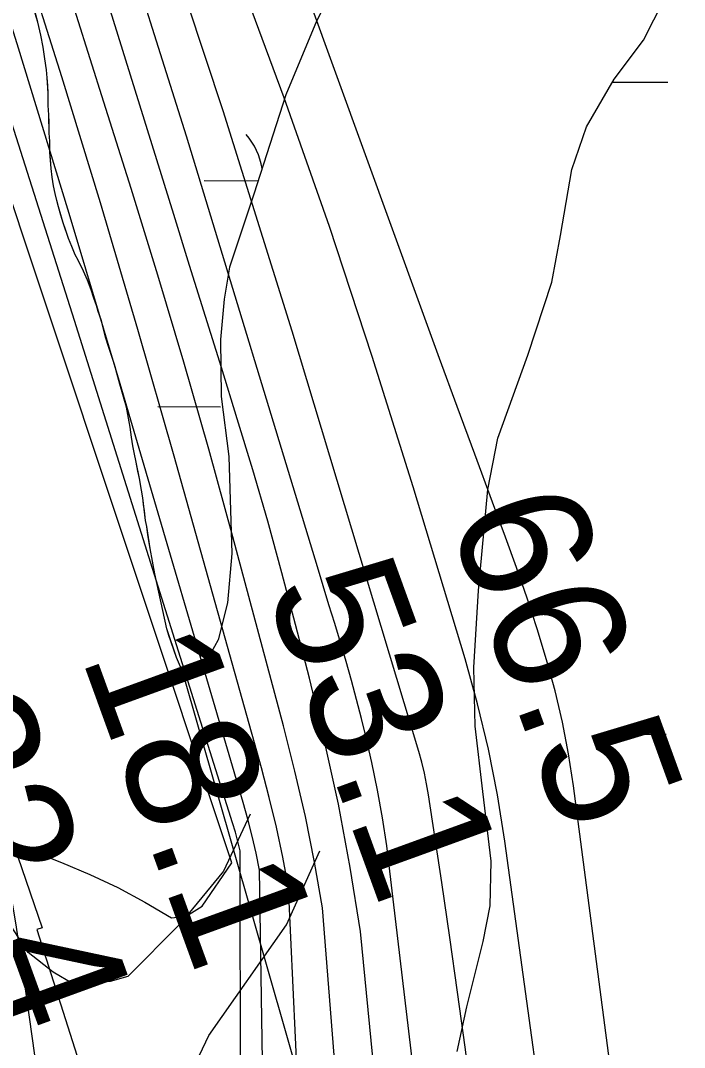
# Model space of a CAD drawing. Extents: x 3172297 to 3210190, y 958463 to 983887.
# Drawn here: x 3201696 to 3202035, y 979499 to 980023 of the extents above; entities that cross this region are included whole.
import ezdxf

# ---------------------------------------------------------------- set-up
doc = ezdxf.new("R2010")
doc.units = 0
for name, color, linetype in [('V-RIVR-EDGE', 7, 'Continuous'), ('V-RIVR-RANG', 7, 'Continuous'), ('V-RRAP-RVMT', 7, 'Continuous'), ('V-SITE-VEGE', 7, 'Continuous'), ('V-TOPO-DPTH', 7, 'Continuous'), ('V-TOPO-MAJR', 7, 'Continuous'), ('V-TOPO-MINR', 7, 'Continuous'), ('V-TOPO-SHOR', 7, 'Continuous'), ('V-WETL-SWMP', 7, 'Continuous')]:
    doc.layers.add(name, color=color, linetype=linetype)

msp = doc.modelspace()

# ---------------------------------------------------------------- linework, layer by layer
at = {"layer": 'V-RIVR-EDGE'}
for points in [[(3201813.16, 979618.1), (3201799.61, 979589.01), (3201777.37, 979562.12), (3201750.79, 979535.23), (3201741.66, 979532.65), (3201729.48, 979531.38), (3201722.96, 979531.39), (3201712.55, 979537.5), (3201699.96, 979547.53), (3201687.84, 979566.25)], [(3201741.64, 979348.35), (3201742.11, 979362.69), (3201733.06, 979394.44), (3201731.37, 979413.57), (3201740.11, 979433.98), (3201741.02, 979451.8), (3201759.29, 979457.84), (3201777.59, 979474.75), (3201792.01, 979505.14), (3201831.71, 979561.55), (3201848.75, 979599.33)]]:
    msp.add_lwpolyline(points, dxfattribs=at)
at = {"layer": 'V-RRAP-RVMT'}
for p, q in [((3201663.06, 979687.73), (3201707.01, 979560.18)), ((3201707.01, 979560.18), (3201704.34, 979559.22)), ((3201704.34, 979559.22), (3201745.6, 979429.56))]:
    msp.add_line(p, q, dxfattribs=at)
at = {"layer": 'V-SITE-VEGE'}
for p, q in [((3201864.6, 980057.65), (3201847.04, 980022.68)), ((3201704.78, 980022.26), (3201701.04, 980036.32)), ((3201847.04, 980022.68), (3201831.31, 979985.13)), ((3201706.33, 980015.65), (3201704.78, 980022.26)), ((3201707.55, 980009.55), (3201706.33, 980015.65)), ((3201708.45, 980003.6), (3201707.55, 980009.55)), ((3201709.18, 979997.99), (3201708.45, 980003.6)), ((3201709.61, 979993.87), (3201709.18, 979997.99)), ((3201710.15, 979985.96), (3201709.61, 979993.87)), ((3201710.05, 979979.71), (3201710.15, 979985.96)), ((3201831.31, 979985.13), (3201815.04, 979934.47)), ((3201710.48, 979974.93), (3201710.05, 979979.71)), ((3201710.66, 979965.54), (3201710.48, 979974.93)), ((3201710.93, 979961.58), (3201710.66, 979965.54)), ((3201711.01, 979955.99), (3201710.93, 979961.58)), ((3201711.54, 979947.58), (3201711.01, 979955.99)), ((3201712.13, 979943.13), (3201711.54, 979947.58)), ((3201712.88, 979938.67), (3201712.13, 979943.13)), ((3201713.65, 979934.87), (3201712.88, 979938.67)), ((3201715.35, 979927.93), (3201713.65, 979934.87)), ((3201815.04, 979934.47), (3201802.55, 979897.21)), ((3201717.7, 979919.83), (3201715.35, 979927.93)), ((3201720.54, 979911.88), (3201717.7, 979919.83)), ((3201722.12, 979907.74), (3201720.54, 979911.88)), ((3201723.87, 979903.6), (3201722.12, 979907.74)), ((3201725.47, 979900.78), (3201723.87, 979903.6)), ((3201728.18, 979895.14), (3201725.47, 979900.78)), ((3201802.55, 979897.21), (3201799.92, 979880.91)), ((3201730.09, 979890.66), (3201728.18, 979895.14)), ((3201731.99, 979885.69), (3201730.09, 979890.66)), ((3201734.67, 979877.75), (3201731.99, 979885.69)), ((3201735.6, 979874.61), (3201734.67, 979877.75)), ((3201799.92, 979880.91), (3201798.07, 979860.33)), ((3201737.19, 979870.3), (3201735.6, 979874.61)), ((3201739.51, 979861.05), (3201737.19, 979870.3)), ((3201742.5, 979851.62), (3201739.51, 979861.05)), ((3201798.07, 979860.33), (3201798.3, 979831.22)), ((3201743.92, 979847.48), (3201742.5, 979851.62)), ((3201748.6, 979831.11), (3201743.92, 979847.48)), ((3201750, 979825.82), (3201748.6, 979831.11)), ((3201798.3, 979831.22), (3201802.26, 979800.68)), ((3201751.98, 979815.58), (3201750, 979825.82)), ((3201752.57, 979810.47), (3201751.98, 979815.58)), ((3201753.32, 979806.01), (3201752.57, 979810.47)), ((3201754.08, 979801.88), (3201753.32, 979806.01)), ((3201754.85, 979798.58), (3201754.08, 979801.88)), ((3201756.69, 979789.33), (3201754.85, 979798.58)), ((3201802.26, 979800.68), (3201803.9, 979751.17)), ((3201757.75, 979783.39), (3201756.69, 979789.33)), ((3201758.35, 979779.59), (3201757.75, 979783.39)), ((3201759.81, 979767.88), (3201758.35, 979779.59)), ((3201760.43, 979764.91), (3201759.81, 979767.88)), ((3201762.06, 979753.69), (3201760.43, 979764.91)), ((3201764.5, 979740.81), (3201762.06, 979753.69)), ((3201803.9, 979751.17), (3201801.57, 979725.98)), ((3201770.66, 979712.73), (3201764.5, 979740.81)), ((3201801.57, 979725.98), (3201796.91, 979707.01)), ((3201775.53, 979698), (3201770.66, 979712.73)), ((3201796.91, 979707.01), (3201791.3, 979696.78)), ((3201778.08, 979692.03), (3201775.53, 979698)), ((3201791.3, 979696.78), (3201784.92, 979692.27)), ((3201778.36, 979691.76), (3201778.08, 979692.03)), ((3201784.92, 979692.27), (3201778.36, 979691.76))]:
    msp.add_line(p, q, dxfattribs=at)
msp.add_lwpolyline([(3201918.87, 979496.96), (3201923.83, 979519.72), (3201932.03, 979553.19), (3201935.6, 979571.36), (3201936.17, 979594.19), (3201931.89, 979629.61), (3201928.01, 979663.04), (3201927.37, 979692.91), (3201929.73, 979732.18), (3201934.47, 979783.71), (3201939.49, 979809.99), (3201954.85, 979852.35), (3201967.06, 979889.49), (3201971.6, 979913.35), (3201977.39, 979947.08), (3201984.75, 979968.92), (3201998.95, 979993.08), (3202013.97, 980013.05), (3202024.39, 980033.97)], dxfattribs=at)
at = {"layer": 'V-TOPO-DPTH'}
msp.add_lwpolyline([(3201809.12, 978868.74), (3201808.02, 979599.38), (3201806.9, 979604.17), (3201805.61, 979608.91), (3201804.22, 979613.62), (3201723.46, 979869.94), (3201688.07, 979981.36), (3201652.33, 980092.67), (3201616.06, 980203.8), (3201579.44, 980314.82), (3201531.71, 980458.37), (3201518.66, 980497.52), (3201505.59, 980536.66), (3201492.47, 980575.79), (3201479.31, 980614.91), (3201465.99, 980653.97), (3201452.46, 980692.95)], dxfattribs=at)
at = {"layer": 'V-TOPO-MAJR'}
for points in [[(3202044.28, 979127.19), (3201978.2, 979632.56), (3201975.67, 979648.85), (3201972.63, 979665.02), (3201968.81, 979681.03), (3201964.48, 979696.93), (3201959.61, 979712.69), (3201954.52, 979728.38), (3201949.12, 979743.97), (3201943.51, 979759.49), (3201936.86, 979777.32), (3201927.8, 979801.72), (3201918.77, 979826.13), (3201909.81, 979850.56), (3201900.9, 979875), (3201535.9, 980879.59)], [(3201914.6, 978755.84), (3201850.07, 979570.26), (3201845.95, 979593.65), (3201841.36, 979616.94), (3201836.04, 979640.07), (3201830.24, 979663.1), (3201804.34, 979759.66), (3201792.06, 979804.27), (3201779.38, 979848.78), (3201766.13, 979893.11), (3201752.48, 979937.33), (3201738.53, 979981.46), (3201724.57, 980025.59), (3201710.59, 980069.71), (3201696.59, 980113.82), (3201665.28, 980212.4), (3201634.87, 980305.55), (3201603.46, 980398.35), (3201570.56, 980490.62), (3201536.66, 980582.56), (3201439.4, 980839.94)]]:
    msp.add_lwpolyline(points, dxfattribs=at)
at = {"layer": 'V-TOPO-MINR'}
for points in [[(3201972.56, 979390.35), (3201943.18, 979604.34), (3201939.39, 979627.88), (3201934.86, 979651.26), (3201929.23, 979674.41), (3201922.88, 979697.39), (3201896.38, 979785.18), (3201875.52, 979851.7), (3201853.71, 979917.9), (3201830.48, 979983.61), (3201806.3, 980048.99), (3201762.19, 980164.48), (3201715.88, 980287.6), (3201670.43, 980411.02), (3201626.26, 980534.91), (3201582.94, 980659.11), (3201511.36, 980867.81), (3201504.88, 980891.37), (3201500.4, 980915.17), (3201500.25, 980917.55)], [(3201926.54, 979471.18), (3201922.86, 979499.22), (3201919.06, 979527.24), (3201915.06, 979555.24), (3201910.94, 979583.22), (3201904.19, 979627.91), (3201903.23, 979633.5), (3201902.1, 979639.06), (3201900.74, 979644.56), (3201899.22, 979650.02), (3201834.67, 979864.64), (3201799.46, 979976.94), (3201762.54, 980088.65), (3201723.03, 980199.47), (3201681.81, 980309.71), (3201457.63, 980888.58)], [(3201990.64, 978694.82), (3201882.91, 979602), (3201880.72, 979616.22), (3201878.23, 979630.39), (3201875.29, 979644.47), (3201872.06, 979658.5), (3201869.97, 979666.92), (3201867.47, 979676.66), (3201864.87, 979686.39), (3201862.12, 979696.06), (3201859.26, 979705.71), (3201856.33, 979715.34), (3201853.39, 979724.97), (3201850.46, 979734.6), (3201847.53, 979744.23), (3201780.67, 979964.12), (3201743.06, 980083.27), (3201703.78, 980201.84), (3201662.01, 980319.56), (3201618.58, 980436.72), (3201451.7, 980872.67)], [(3201958.76, 978645.84), (3201869.54, 979558.28), (3201864.2, 979590.81), (3201858.18, 979623.19), (3201851.14, 979655.38), (3201843.43, 979687.42), (3201836.36, 979714.88), (3201829.36, 979741.26), (3201822.11, 979767.57), (3201814.47, 979793.76), (3201806.57, 979819.89), (3201798.48, 979845.96), (3201790.38, 979872.03), (3201782.29, 979898.1), (3201774.18, 979924.17), (3201723.67, 980086.63), (3201689.32, 980193.59), (3201653.64, 980300.1), (3201615.99, 980405.91), (3201577.02, 980511.28), (3201445.64, 980856.48)], [(3201864.95, 978891.79), (3201832.72, 979580.75), (3201829.81, 979596.14), (3201826.58, 979611.45), (3201822.9, 979626.66), (3201818.9, 979641.81), (3201774.33, 979800.73), (3201755.79, 979865.43), (3201736.77, 979929.98), (3201717.02, 979994.32), (3201696.79, 980058.51), (3201676.18, 980122.58), (3201655.53, 980186.65), (3201634.83, 980250.69), (3201614.1, 980314.73), (3201605.28, 980341.92), (3201579.6, 980419.36), (3201553.22, 980496.57), (3201525.81, 980573.4), (3201497.7, 980650), (3201432.92, 980822.93)], [(3201829.48, 978854.16), (3201817.99, 979589.45), (3201816.21, 979598.19), (3201814.25, 979606.88), (3201812.04, 979615.51), (3201809.65, 979624.1), (3201746.8, 979837.64), (3201720.81, 979924.53), (3201694.3, 980011.26), (3201667.02, 980097.75), (3201639.22, 980184.08), (3201621.91, 980237.04), (3201602.35, 980296.76), (3201582.76, 980356.46), (3201563.1, 980416.15), (3201543.41, 980475.82), (3201523.37, 980535.37), (3201502.9, 980594.78), (3201481.81, 980653.96), (3201460.29, 980712.99)], [(3201809.12, 978868.74), (3201808.02, 979599.38), (3201806.9, 979604.17), (3201805.61, 979608.91), (3201804.22, 979613.62), (3201723.46, 979869.94), (3201688.07, 979981.36), (3201652.33, 980092.67), (3201616.06, 980203.8), (3201579.44, 980314.82), (3201531.71, 980458.37), (3201518.66, 980497.52), (3201505.59, 980536.66), (3201492.47, 980575.79), (3201479.31, 980614.91), (3201465.99, 980653.97), (3201452.46, 980692.95)], [(3201760.54, 979086.97), (3201696.25, 979544.73), (3201694.94, 979553.7), (3201693.56, 979562.66), (3201692.07, 979571.61), (3201690.52, 979580.55), (3201687.89, 979595.18), (3201687.66, 979596.79), (3201687.43, 979600.04), (3201687.44, 979601.67), (3201688.48, 979603.52), (3201690.6, 979603.74), (3201716.89, 979593.43), (3201731.36, 979587.28), (3201745.57, 979580.62), (3201759.39, 979573.18), (3201772.95, 979565.22), (3201780.51, 979565.99), (3201788.64, 979571.21), (3201803.77, 979593.25), (3201702.93, 979896.22), (3201656.75, 980035.19)]]:
    msp.add_lwpolyline(points, dxfattribs=at)
at = {"layer": 'V-TOPO-SHOR'}
for points in [[(3201864.6, 980057.65), (3201847.04, 980022.68), (3201831.31, 979985.13), (3201815.04, 979934.47), (3201802.55, 979897.21), (3201799.92, 979880.91), (3201798.07, 979860.33), (3201798.3, 979831.22), (3201802.26, 979800.68), (3201803.9, 979751.17), (3201801.57, 979725.98), (3201796.91, 979707.01), (3201791.3, 979696.78), (3201784.92, 979692.27), (3201778.36, 979691.76), (3201884.05, 979322.45)], [(3201918.87, 979496.96), (3201923.83, 979519.72), (3201928.52, 979538.76), (3201932.03, 979553.19), (3201935.6, 979571.36), (3201936.17, 979594.19), (3201931.89, 979629.61), (3201928.01, 979663.04), (3201927.37, 979692.92), (3201929.73, 979732.18), (3201934.47, 979783.71), (3201939.49, 979809.99), (3201954.85, 979852.35), (3201967.06, 979889.49), (3201971.6, 979913.35), (3201977.39, 979947.08), (3201984.75, 979968.92), (3201998.95, 979993.08), (3202013.97, 980013.05), (3202024.39, 980033.97)]]:
    msp.add_lwpolyline(points, dxfattribs=at)
at = {"layer": 'V-WETL-SWMP'}
for p, q in [((3201864.6, 980057.65), (3201847.04, 980022.68)), ((3201704.78, 980022.26), (3201703.53, 980026.73)), ((3201847.04, 980022.68), (3201831.31, 979985.13)), ((3201706.33, 980015.66), (3201704.78, 980022.26)), ((3201707.55, 980009.55), (3201706.33, 980015.66)), ((3201708.45, 980003.6), (3201707.55, 980009.55)), ((3201709.18, 979998), (3201708.45, 980003.6)), ((3201709.61, 979993.87), (3201709.18, 979998)), ((3201709.88, 979989.92), (3201709.61, 979993.87)), ((3201998.09, 979991.64), (3202026.3, 979991.57)), ((3201710.15, 979985.96), (3201709.88, 979989.92)), ((3201710.05, 979979.71), (3201710.15, 979985.96)), ((3201831.31, 979985.13), (3201815.04, 979934.47)), ((3201710.48, 979974.93), (3201710.05, 979979.71)), ((3201710.58, 979970.97), (3201710.48, 979974.93)), ((3201710.66, 979965.54), (3201710.58, 979970.97)), ((3201710.93, 979961.58), (3201710.66, 979965.54)), ((3201711.01, 979955.99), (3201710.93, 979961.58)), ((3201711.28, 979952.2), (3201711.01, 979955.99)), ((3201711.54, 979947.58), (3201711.28, 979952.2)), ((3201712.13, 979943.13), (3201711.54, 979947.58)), ((3201712.88, 979938.67), (3201712.13, 979943.13)), ((3201789.7, 979941.42), (3201817.25, 979941.35)), ((3201713.65, 979934.87), (3201712.88, 979938.67)), ((3201714.58, 979931.24), (3201713.65, 979934.87)), ((3201815.04, 979934.47), (3201802.55, 979897.21)), ((3201715.35, 979927.93), (3201714.58, 979931.24)), ((3201716.6, 979923.8), (3201715.35, 979927.93)), ((3201717.7, 979919.83), (3201716.6, 979923.8)), ((3201719.12, 979915.86), (3201717.7, 979919.83)), ((3201720.54, 979911.88), (3201719.12, 979915.86)), ((3201722.12, 979907.74), (3201720.54, 979911.88)), ((3201723.87, 979903.6), (3201722.12, 979907.74)), ((3201725.47, 979900.78), (3201723.87, 979903.6)), ((3201728.18, 979895.14), (3201725.47, 979900.78)), ((3201802.55, 979897.21), (3201799.92, 979880.91)), ((3201730.09, 979890.66), (3201728.18, 979895.14)), ((3201731.99, 979885.69), (3201730.09, 979890.66)), ((3201733.4, 979881.39), (3201731.99, 979885.69)), ((3201734.67, 979877.75), (3201733.4, 979881.39)), ((3201735.61, 979874.61), (3201734.67, 979877.75)), ((3201799.92, 979880.91), (3201798.07, 979860.33)), ((3201737.19, 979870.3), (3201735.61, 979874.61)), ((3201737.96, 979867.16), (3201737.19, 979870.3)), ((3201739.51, 979861.05), (3201737.96, 979867.16)), ((3201740.93, 979856.75), (3201739.51, 979861.05)), ((3201798.07, 979860.33), (3201798.3, 979831.22)), ((3201742.5, 979851.62), (3201740.93, 979856.75)), ((3201743.91, 979847.48), (3201742.5, 979851.62)), ((3201745.17, 979843.18), (3201743.91, 979847.48)), ((3201746.73, 979837.56), (3201745.17, 979843.18)), ((3201748.6, 979831.11), (3201746.73, 979837.56)), ((3201750, 979825.82), (3201748.6, 979831.11)), ((3201798.3, 979831.22), (3201802.26, 979800.68)), ((3201751.07, 979820.21), (3201750, 979825.82)), ((3201766, 979826.05), (3201798, 979825.97)), ((3201751.99, 979815.58), (3201751.07, 979820.21)), ((3201752.57, 979810.47), (3201751.99, 979815.58)), ((3201753.32, 979806.01), (3201752.57, 979810.47)), ((3201754.08, 979801.88), (3201753.32, 979806.01)), ((3201754.85, 979798.58), (3201754.08, 979801.88)), ((3201755.92, 979793.13), (3201754.85, 979798.58)), ((3201802.26, 979800.68), (3201803.9, 979751.17)), ((3201756.69, 979789.33), (3201755.92, 979793.13)), ((3201757.75, 979783.39), (3201756.69, 979789.33)), ((3201758.35, 979779.59), (3201757.75, 979783.39)), ((3201758.79, 979776.13), (3201758.35, 979779.59)), ((3201759.23, 979772.83), (3201758.79, 979776.13)), ((3201759.81, 979767.88), (3201759.23, 979772.83)), ((3201760.43, 979764.91), (3201759.81, 979767.88)), ((3201761.02, 979760.62), (3201760.43, 979764.91)), ((3201761.47, 979757.65), (3201761.02, 979760.62)), ((3201762.07, 979753.69), (3201761.47, 979757.65)), ((3201763.28, 979747.25), (3201762.07, 979753.69)), ((3201803.9, 979751.17), (3201801.57, 979725.98)), ((3201764.5, 979740.81), (3201763.28, 979747.25)), ((3201770.66, 979712.73), (3201764.5, 979740.81)), ((3201801.57, 979725.98), (3201796.91, 979707.01)), ((3201771.75, 979709.25), (3201770.66, 979712.73)), ((3201772.86, 979705.94), (3201771.75, 979709.25)), ((3201775.53, 979698), (3201772.86, 979705.94)), ((3201796.91, 979707.01), (3201791.3, 979696.78)), ((3201778.08, 979692.03), (3201775.53, 979698)), ((3201791.3, 979696.78), (3201784.92, 979692.27)), ((3201778.36, 979691.76), (3201778.08, 979692.03)), ((3201784.92, 979692.27), (3201778.36, 979691.76)), ((3201993.48, 979658.98), (3202025.48, 979658.9))]:
    msp.add_line(p, q, dxfattribs=at)
msp.add_lwpolyline([(3201918.87, 979496.96), (3201923.83, 979519.72), (3201928.52, 979538.75), (3201932.03, 979553.19), (3201935.6, 979571.36), (3201936.18, 979594.19), (3201931.89, 979629.61), (3201928.01, 979663.04), (3201927.37, 979692.92), (3201929.73, 979732.18), (3201934.48, 979783.71), (3201939.49, 979809.98), (3201954.85, 979852.35), (3201967.06, 979889.49), (3201971.6, 979913.35), (3201977.39, 979947.08), (3201984.75, 979968.92), (3201998.95, 979993.08), (3202013.97, 980013.05), (3202024.39, 980033.97)], dxfattribs=at)
msp.add_arc((3201784.45, 979941.91), 35.25, 9.2308, 40.6302, dxfattribs=at)

# ---------------------------------------------------------------- texts
at = {"layer": 'V-RIVR-RANG'}
for s, p in [('66.5', (3201913.71, 979769.74)), ('53.1', (3201820.62, 979733.13)), ('18.1', (3201726.71, 979698.74)), ('22.4', (3201632, 979666.59))]:
    msp.add_text(s, height=67, rotation=289.9683, dxfattribs=at).set_placement(p)

doc.saveas('drawing.dxf')
